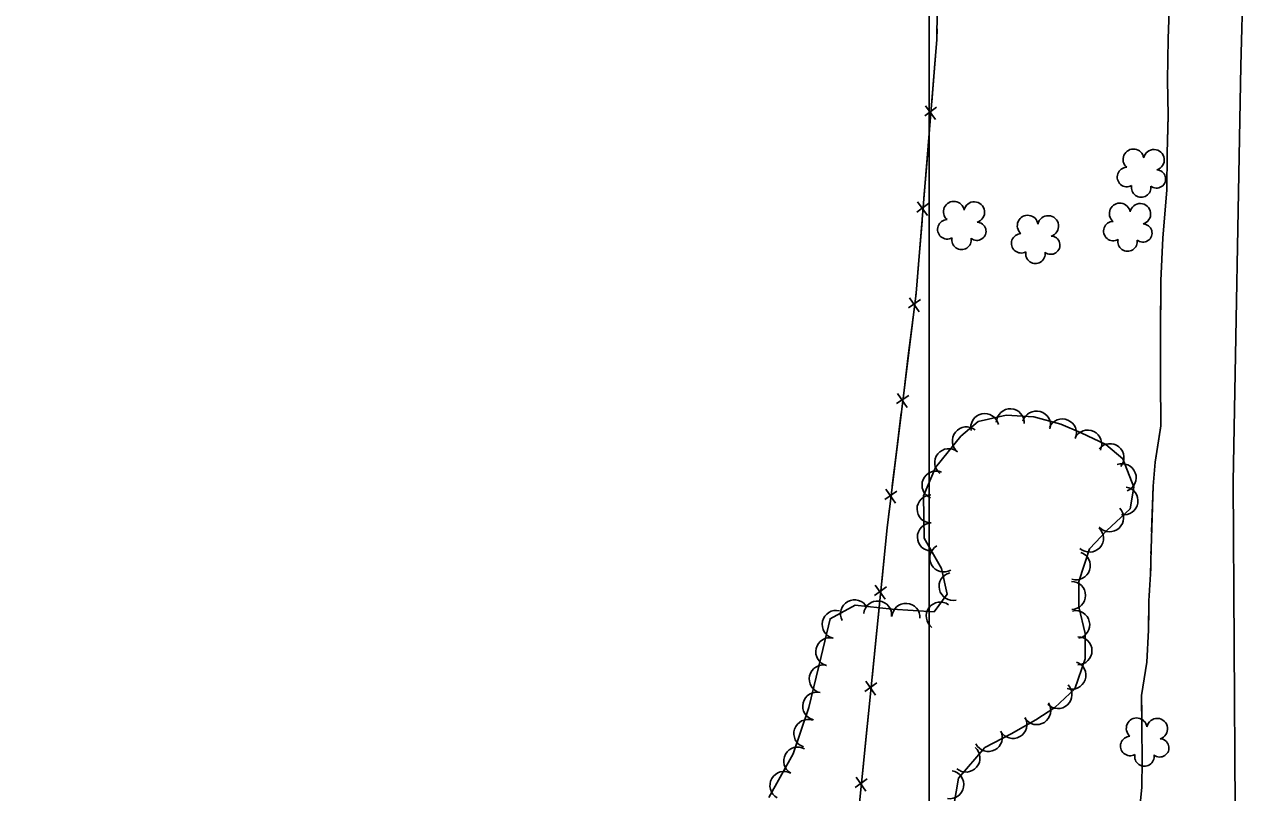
# Model space of a CAD drawing. Extents: x 353423 to 364002, y 127000 to 201942.
# Drawn here: x 362241.3 to 362593.6, y 130572.9 to 130792.5 of the extents above; entities that cross this region are included whole.
import ezdxf

# ---------------------------------------------------------------- set-up
doc = ezdxf.new("R2010")
doc.units = 0
for name, color, linetype in [('E_DTM_SlopeBottom', 7, 'Continuous'), ('E_DTM_SlopeTop', 7, 'Continuous'), ('E_FEN_Generic', 7, 'Continuous'), ('E_LAND_TreeLine', 7, 'Continuous'), ('E_STRUCT_WingWall', 7, 'Continuous')]:
    doc.layers.add(name, color=color, linetype=linetype)

msp = doc.modelspace()

# ---------------------------------------------------------------- linework, layer by layer
at = {"layer": 'E_DTM_SlopeBottom'}
for p, q in [((362502.11, 130768.9), (362498.75, 130766.39)), ((362498.92, 130769.32), (362501.82, 130765.39)), ((362499.85, 130741.39), (362496.49, 130738.89)), ((362496.67, 130741.82), (362499.56, 130737.89)), ((362494.36, 130714.4), (362497.09, 130710.35)), ((362497.52, 130713.84), (362494.06, 130711.47)), ((362494.14, 130686.45), (362490.68, 130684.09)), ((362490.97, 130687.01), (362493.71, 130682.96)), ((362490.75, 130659.07), (362487.3, 130656.7)), ((362487.59, 130659.63), (362490.32, 130655.58)), ((362487.76, 130631.67), (362484.36, 130629.23)), ((362484.59, 130632.16), (362487.41, 130628.18)), ((362485.01, 130604.21), (362481.61, 130601.77)), ((362481.84, 130604.7), (362484.66, 130600.72)), ((362482.27, 130576.76), (362478.87, 130574.31)), ((362479.09, 130577.24), (362481.92, 130573.26))]:
    msp.add_line(p, q, dxfattribs=at)
for points in [[(362494.67, 130917.68), (362501.07, 130865.76), (362502.53, 130820.62), (362502.21, 130788.31), (362496.25, 130715.7), (362487.95, 130648.53), (362478.65, 130555.57), (362479.24, 130550.26), (362241.31, 130555.54)], [(362502.24, 130791.34), (362502.21, 130788.31), (362501.54, 130780.16)], [(362501.54, 130780.16), (362500.73, 130770.33)], [(362500.2, 130763.83), (362499.28, 130752.66)], [(362499.28, 130752.66), (362498.48, 130742.83)], [(362497.95, 130736.33), (362497.03, 130725.15)], [(362497.03, 130725.15), (362496.25, 130715.7), (362496.21, 130715.33)], [(362495.41, 130708.86), (362494.03, 130697.73)], [(362494.03, 130697.73), (362492.82, 130687.94)], [(362492.02, 130681.47), (362490.65, 130670.34)], [(362490.65, 130670.34), (362489.44, 130660.56)], [(362488.64, 130654.09), (362487.95, 130648.53), (362487.4, 130642.94)], [(362487.4, 130642.94), (362486.41, 130633.13)], [(362485.76, 130626.64), (362484.65, 130615.49)], [(362484.65, 130615.49), (362483.67, 130605.67)], [(362483.02, 130599.19), (362481.9, 130588.03)], [(362481.9, 130588.03), (362480.92, 130578.22)]]:
    msp.add_lwpolyline(points, dxfattribs=at)
at = {"layer": 'E_DTM_SlopeTop'}
msp.add_lwpolyline([(362584, 129341.39), (362584.88, 129535.77), (362587.23, 129649.83), (362590.71, 129779.95), (362592.74, 129900.82), (362592.17, 129994.2), (362592.28, 130102.96), (362590.81, 130235.26), (362589.9, 130347.85), (362588.79, 130466.13), (362587.48, 130568.21), (362586.9, 130661.74), (362589.17, 130780.69), (362591.75, 130880.81), (362594.6, 130987.48), (362597.22, 131081.89), (362600.4, 131197.61), (362602.31, 131267.42)], dxfattribs=at)
at = {"layer": 'E_FEN_Generic'}
msp.add_line((362501.45, 130624.54), (362489.44, 130625.3), dxfattribs=at)
msp.add_line((362501.45, 130624.54), (362489.44, 130625.3), dxfattribs=at)
for points in [[(362507.02, 130569.12), (362508.35, 130576.97), (362515.9, 130585.67), (362523.43, 130589.61), (362530.54, 130593.62), (362535.94, 130597.16), (362541.66, 130602.5), (362544.65, 130611.1), (362544.63, 130618.34), (362542.84, 130625.99), (362542.79, 130633.17), (362545.88, 130642.57), (362550.79, 130647.84), (362557.45, 130653.98), (362558.48, 130660.18), (362555.35, 130668.33), (362550.47, 130672.36), (362543.47, 130675.71), (362537.65, 130678.17), (362529.93, 130680.36), (362522, 130680.77), (362513.96, 130678.96), (362509.01, 130674.76), (362501.8, 130665.85), (362498.39, 130657.72), (362498.54, 130645.61), (362503.51, 130636.9), (362505.17, 130629.61), (362501.45, 130624.54)], [(362507.02, 130569.12), (362508.35, 130576.97), (362515.9, 130585.67), (362523.43, 130589.61), (362530.54, 130593.62), (362535.94, 130597.16), (362541.66, 130602.5), (362544.65, 130611.1), (362544.63, 130618.34), (362542.84, 130625.99), (362542.79, 130633.17), (362545.88, 130642.57), (362550.79, 130647.84), (362557.45, 130653.98), (362558.48, 130660.18), (362555.35, 130668.33), (362550.47, 130672.36), (362543.47, 130675.71), (362537.65, 130678.17), (362529.93, 130680.36), (362522, 130680.77), (362513.96, 130678.96), (362509.01, 130674.76), (362501.8, 130665.85), (362498.39, 130657.72), (362498.54, 130645.61), (362503.51, 130636.9), (362505.17, 130629.61), (362501.45, 130624.54)], [(362489.44, 130625.3), (362478.83, 130626.43), (362471.66, 130622.56), (362469.09, 130611.74), (362465.6, 130597.15), (362461.13, 130583.85), (362454.12, 130571.4)], [(362489.44, 130625.3), (362478.83, 130626.43), (362471.66, 130622.56), (362469.09, 130611.74), (362465.6, 130597.15), (362461.13, 130583.85), (362454.12, 130571.4)]]:
    msp.add_lwpolyline(points, dxfattribs=at)
for centre, radius, start, end in [((362558.41, 130753.96), 2.97, 8.3641, 229.598), ((362564.27, 130753.84), 2.97, 286.0149, 168.9882), ((362556.55, 130748.92), 2.78, 91.335, 299.108), ((362565.02, 130748.37), 2.61, 230.7202, 88.6528), ((362560.62, 130745.91), 2.78, 168.012, 9.0231), ((362507.04, 130738.99), 2.97, 8.3641, 229.598), ((362512.89, 130738.87), 2.97, 286.0149, 168.9882), ((362554.51, 130738.49), 2.97, 8.3641, 229.598), ((362560.36, 130738.37), 2.97, 286.0149, 168.9882), ((362505.17, 130733.95), 2.78, 91.335, 299.108), ((362513.65, 130733.4), 2.61, 230.7202, 88.6528), ((362528.17, 130735), 2.97, 8.3641, 229.598), ((362534.02, 130734.89), 2.97, 286.0149, 168.9882), ((362552.65, 130733.45), 2.78, 91.335, 299.108), ((362561.12, 130732.9), 2.61, 230.7202, 88.6528), ((362526.3, 130729.96), 2.78, 91.335, 299.108), ((362534.78, 130729.42), 2.61, 230.7202, 88.6528), ((362509.25, 130730.95), 2.78, 168.012, 9.0231), ((362556.72, 130730.45), 2.78, 168.012, 9.0231), ((362530.38, 130726.96), 2.78, 168.012, 9.0231), ((362523.18, 130678.61), 4.01, 357.0692, 177.0539), ((362515.89, 130677.25), 4.01, 12.6903, 192.6749), ((362530.67, 130677.97), 4.01, 344.1643, 164.149), ((362538.09, 130675.71), 4.01, 337.1243, 157.109), ((362510.63, 130673.43), 4.01, 51.0178, 231.0025), ((362545.33, 130672.5), 4.01, 334.4071, 154.3918), ((362551.69, 130668.63), 4.01, 320.4304, 140.4151), ((362505.59, 130667.19), 4.01, 51.0178, 231.0025), ((362501.96, 130660.8), 4.01, 67.2472, 247.2319), ((362555.19, 130662.9), 4.01, 291.0263, 111.011), ((362500.54, 130653.95), 4.01, 90.7409, 270.7255), ((362555.7, 130656.28), 4.01, 260.5873, 80.5719), ((362551.59, 130651.43), 4.01, 222.707, 42.6917), ((362500.64, 130645.93), 4.01, 90.7409, 270.7255), ((362545.85, 130645.61), 4.01, 227.0225, 47.0072), ((362504.19, 130639.94), 4.01, 119.7001, 299.6848), ((362542.07, 130637.7), 4.01, 251.7997, 71.7844), ((362506.83, 130631.79), 4.01, 102.8075, 282.7922), ((362540.72, 130629.21), 4.01, 270.4066, 90.3913), ((362478.66, 130623.95), 4.01, 28.2998, 208.2845), ((362485.27, 130623.63), 4.01, 353.9633, 173.9479), ((362493.34, 130622.95), 4.01, 356.3574, 176.342), ((362503.16, 130623.32), 4.01, 53.7519, 233.7365), ((362473.42, 130620.92), 4.01, 76.691, 256.6757), ((362541.89, 130620.85), 4.01, 283.1801, 103.1647), ((362471.58, 130613.11), 4.01, 76.691, 256.6757), ((362542.54, 130613.39), 4.01, 270.1264, 90.111), ((362469.71, 130605.31), 4.01, 76.5523, 256.537), ((362540.78, 130606.38), 4.01, 250.8718, 70.8565), ((362467.85, 130597.51), 4.01, 76.5523, 256.537), ((362536.83, 130600.86), 4.01, 223.0627, 43.0474), ((362530.74, 130596.26), 4.01, 213.2596, 33.2443), ((362523.93, 130592.3), 4.01, 209.4312, 29.4159), ((362465.31, 130589.7), 4.01, 71.4333, 251.418), ((362559.34, 130591.18), 2.97, 8.3641, 229.598), ((362565.2, 130591.06), 2.97, 286.0149, 168.9882), ((362516.91, 130588.57), 4.01, 207.6039, 27.5886), ((362557.48, 130586.13), 2.78, 91.335, 299.108), ((362565.95, 130585.59), 2.61, 230.7202, 88.6528), ((362462.4, 130581.83), 4.01, 60.613, 240.5977), ((362510.53, 130582.68), 4.01, 229.059, 49.0436), ((362561.55, 130583.13), 2.78, 168.012, 9.0231), ((362458.47, 130574.84), 4.01, 60.613, 240.5977), ((362505.9, 130575.07), 4.01, 260.4127, 80.3974)]:
    msp.add_arc(centre, radius, start, end, dxfattribs=at)
at = {"layer": 'E_LAND_TreeLine'}
msp.add_line((362500, 129000), (362500, 131500), dxfattribs=at)
at = {"layer": 'E_STRUCT_WingWall'}
for points in [[(362559.92, 130565.6), (362560.8, 130574.39), (362560.88, 130582), (362560.84, 130591.51), (362560.67, 130600.57), (362562.22, 130610.1), (362562.69, 130619.24), (362562.82, 130627.7), (362563.3, 130635.29), (362563.44, 130642.58), (362564.05, 130660.47), (362564.61, 130667.38), (362566.24, 130677.77), (362566.11, 130691.22), (362566.17, 130704.96), (362566.25, 130719.28), (362566.84, 130731.41), (362568, 130745.23), (362568.04, 130755.75), (362568.34, 130766.48), (362568.14, 130776.64), (362568.32, 130788.45), (362568.77, 130799.29)], [(362568.14, 130759.14), (362568.34, 130766.48), (362568.14, 130776.64), (362568.32, 130788.45), (362568.34, 130788.93)], [(362566.74, 130729.4), (362566.84, 130731.41), (362568, 130745.23), (362568.04, 130755.75), (362568.14, 130759.14)], [(362566.44, 130723.25), (362566.54, 130725.3)], [(362566.24, 130717.09), (362566.25, 130719.14)], [(362566.21, 130710.92), (362566.22, 130712.98)], [(362566.12, 130677.03), (362566.24, 130677.77), (362566.11, 130691.22), (362566.17, 130704.96), (362566.18, 130706.81)], [(362563.6, 130647.38), (362564.05, 130660.47), (362564.61, 130667.38), (362566.12, 130677.03)], [(362563.41, 130641.22), (362563.44, 130642.58), (362563.46, 130643.27)], [(362563.29, 130635.05), (362563.3, 130635.29), (362563.34, 130637.11)], [(362562.9, 130628.9), (362563.03, 130630.95)], [(362560.77, 130595.14), (362560.67, 130600.57), (362562.22, 130610.1), (362562.69, 130619.24), (362562.78, 130624.79)], [(362559.9, 130565.39), (362559.92, 130565.6), (362560.8, 130574.39), (362560.88, 130582), (362560.84, 130591.51), (362560.77, 130595.14)]]:
    msp.add_lwpolyline(points, dxfattribs=at)

doc.saveas('drawing.dxf')
